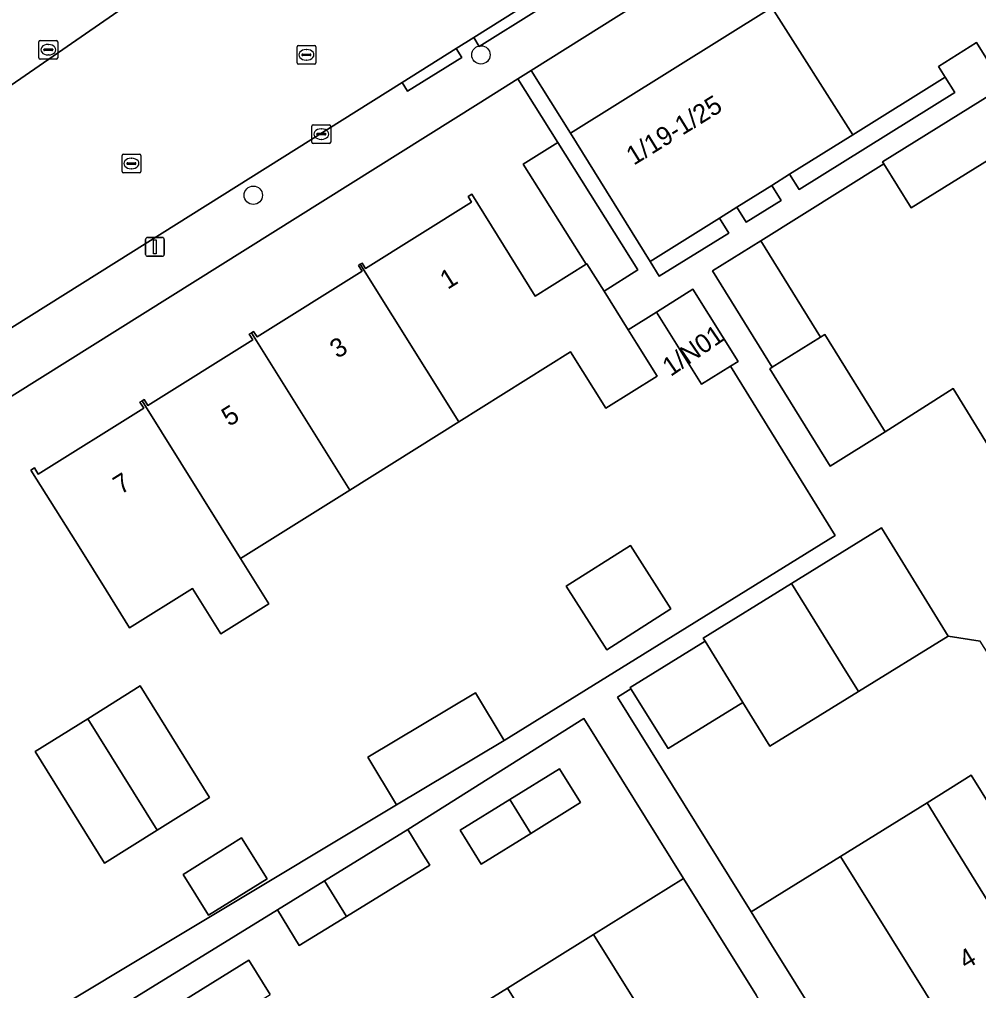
# Model space of a CAD drawing. Extents: x 159279 to 160377, y 384531 to 385888.
# Drawn here: x 159834.9 to 159886, y 385429.8 to 385481.5 of the extents above; entities that cross this region are included whole.
import ezdxf

# ---------------------------------------------------------------- set-up
doc = ezdxf.new("R2010")
doc.units = 0
for name, color, linetype in [('IMGEO_Boom', 7, 'Continuous'), ('IMGEO_Erf', 7, 'Continuous'), ('IMGEO_Kolk', 7, 'Continuous'), ('IMGEO_Lichtmast', 7, 'Continuous'), ('IMGEO_Pand', 7, 'Continuous'), ('IMGEO_Pand_nummerreeks', 7, 'Continuous'), ('IMGEO_Rijbaan_lokaal_open', 7, 'Continuous'), ('IMGEO_Rioolput', 7, 'Continuous'), ('IMGEO_Voetpad_open', 7, 'Continuous')]:
    doc.layers.add(name, color=color, linetype=linetype)

msp = doc.modelspace()

# ---------------------------------------------------------------- linework, layer by layer
at = {"layer": 'IMGEO_Boom'}
for centre in [(159859.504, 385479.656), (159847.37, 385472.176)]:
    msp.add_circle(centre, 0.489, dxfattribs=at)
at = {"layer": 'IMGEO_Erf'}
for points in [[(159880.018, 385485.284), (159880.382, 385484.698), (159882.403, 385485.955), (159881.51, 385487.39), (159888.847, 385491.956), (159894.259, 385483.285), (159897.945, 385485.582), (159896.44, 385488.006), (159894.533, 385491.078), (159892.719, 385489.965), (159889.041, 385495.684), (159862.18, 385478.82), (159864.28, 385475.476), (159875.022, 385482.172)], [(159884.256, 385478.464), (159879.339, 385475.398), (159875.962, 385473.292), (159876.465, 385472.484), (159884.766, 385477.644)], [(159875.512, 385471.892), (159875.011, 385472.699), (159873.146, 385471.536), (159873.646, 385470.732)], [(159872.723, 385470.159), (159872.224, 385470.961), (159868.521, 385468.652), (159869.016, 385467.855)], [(159864.058, 385451.343), (159867.476, 385453.519), (159869.631, 385450.134), (159866.213, 385447.958)], [(159835.742, 385442.533), (159838.543, 385444.279), (159841.343, 385446.025), (159845.045, 385440.084), (159842.254, 385438.344), (159839.444, 385436.592)], [(159858.398, 385438.346), (159861.046, 385439.974), (159863.687, 385441.617), (159864.81, 385439.812), (159862.17, 385438.168), (159859.512, 385436.535)], [(159846.749, 385437.933), (159848.105, 385435.755), (159844.983, 385433.811), (159843.627, 385435.989)]]:
    msp.add_lwpolyline(points, close=True, dxfattribs=at)
for points in [[(159834.38, 385427.314), (159855.008, 385439.684), (159853.483, 385442.227), (159859.211, 385445.664), (159860.737, 385443.121), (159878.399, 385454.042), (159872.813, 385463.075), (159871.26, 385462.105), (159868.867, 385465.952), (159867.356, 385465.008), (159867.807, 385464.287), (159868.9, 385462.539), (159866.16, 385460.826), (159864.283, 385463.827), (159858.322, 385460.1), (159852.511, 385456.467), (159846.687, 385452.825), (159848.198, 385450.398), (159845.64, 385448.798), (159844.123, 385451.222), (159840.773, 385449.127), (159839.522, 385451.127), (159838.17, 385453.29), (159835.519, 385457.529), (159835.707, 385457.647), (159835.911, 385457.32), (159841.527, 385460.832), (159841.331, 385461.145), (159841.442, 385461.215), (159841.555, 385461.285), (159841.749, 385460.975), (159847.346, 385464.474), (159847.156, 385464.778), (159847.27, 385464.849), (159847.385, 385464.921), (159847.57, 385464.624), (159853.168, 385468.124), (159852.974, 385468.435), (159853.072, 385468.496), (159853.171, 385468.558), (159853.354, 385468.265), (159859.011, 385471.802), (159858.822, 385472.103), (159859.016, 385472.225), (159862.404, 385466.805), (159865.122, 385468.504), (159861.766, 385473.839), (159863.601, 385474.993), (159861.476, 385478.378), (159859.363, 385477.052), (159716.755, 385387.736)], [(159889.257, 385475.738), (159882.444, 385471.506), (159880.987, 385473.852), (159874.428, 385469.746), (159877.616, 385464.615), (159877.833, 385464.75), (159881.054, 385459.567), (159884.682, 385461.873), (159886.551, 385458.846)], [(159881.221, 385422.318), (159896.539, 385431.857), (159896.36, 385432.193), (159886.123, 385448.409), (159884.412, 385448.688), (159879.626, 385445.728), (159877.584, 385444.465), (159874.914, 385442.814), (159873.467, 385445.153), (159869.479, 385442.686), (159867.505, 385445.877), (159866.782, 385445.421), (159873.91, 385433.984), (159878.682, 385436.935), (159883.288, 385439.806), (159885.643, 385441.274), (159886.726, 385439.538), (159889.087, 385441.01), (159891.374, 385437.369), (159894.033, 385433.134), (159889.266, 385430.14), (159886.417, 385428.351)], [(159859.434, 385429.005), (159860.917, 385429.929), (159865.516, 385432.792), (159870.306, 385435.774), (159865, 385444.298), (159855.611, 385438.376), (159856.36, 385437.159), (159856.777, 385436.48), (159852.341, 385433.751), (159849.821, 385432.2), (159848.655, 385434.095), (159837.094, 385426.98)], [(159842.643, 385428.623), (159847.135, 385431.42), (159848.279, 385429.583)]]:
    msp.add_lwpolyline(points, dxfattribs=at)
at = {"layer": 'IMGEO_Kolk'}
for p, q in [((159835.941, 385479.503), (159835.941, 385480.355)), ((159836.016, 385480.429), (159836.868, 385480.429)), ((159836.429, 385480.209), (159836.454, 385480.209)), ((159836.942, 385480.355), (159836.942, 385479.503)), ((159836.2, 385479.923), (159836.2, 385479.935)), ((159836.638, 385479.886), (159836.24, 385479.886)), ((159836.243, 385479.972), (159836.641, 385479.972)), ((159836.452, 385479.649), (159836.427, 385479.649)), ((159836.684, 385479.935), (159836.684, 385479.923)), ((159836.868, 385479.429), (159836.016, 385479.429)), ((159850.495, 385475.008), (159850.495, 385475.86)), ((159850.57, 385475.934), (159851.422, 385475.934)), ((159850.983, 385475.714), (159851.008, 385475.714)), ((159851.496, 385475.86), (159851.496, 385475.008)), ((159850.754, 385475.428), (159850.754, 385475.44)), ((159851.192, 385475.391), (159850.794, 385475.391)), ((159850.797, 385475.477), (159851.195, 385475.477)), ((159851.006, 385475.154), (159850.981, 385475.154)), ((159851.238, 385475.44), (159851.238, 385475.428)), ((159851.422, 385474.934), (159850.57, 385474.934))]:
    msp.add_line(p, q, dxfattribs=at)
for points in [[(159835.941, 385479.503), (159835.941, 385480.355)], [(159836.016, 385480.429), (159836.868, 385480.429)], [(159836.942, 385480.355), (159836.942, 385479.503)], [(159836.868, 385479.429), (159836.016, 385479.429)], [(159850.495, 385475.008), (159850.495, 385475.86)], [(159850.57, 385475.934), (159851.422, 385475.934)], [(159851.496, 385475.86), (159851.496, 385475.008)], [(159851.422, 385474.934), (159850.57, 385474.934)]]:
    msp.add_lwpolyline(points, dxfattribs=at)
for centre, radius, start, end in [((159836.018, 385480.353), 0.0765, 91.552, 178.448), ((159836.018, 385480.353), 0.0765, 91.552, 178.448), ((159836.866, 385480.353), 0.0765, 1.552, 88.448), ((159836.866, 385480.353), 0.0765, 1.552, 88.448), ((159836.24, 385479.932), 0.0403, 85.8775, 175.7526), ((159836.237, 385479.922), 0.0366, 178.938, 274.7102), ((159836.641, 385479.929), 0.043, 264.8664, 352.4533), ((159836.645, 385479.934), 0.0386, 1.7309, 96.639), ((159836.018, 385479.505), 0.0765, 181.552, 268.448), ((159836.018, 385479.505), 0.0765, 181.552, 268.448), ((159836.866, 385479.505), 0.0765, 271.552, 358.448), ((159836.866, 385479.505), 0.0765, 271.552, 358.448), ((159850.572, 385475.858), 0.0765, 91.552, 178.448), ((159850.572, 385475.858), 0.0765, 91.552, 178.448), ((159851.42, 385475.858), 0.0765, 1.552, 88.448), ((159851.42, 385475.858), 0.0765, 1.552, 88.448), ((159850.572, 385475.01), 0.0765, 181.552, 268.448), ((159850.572, 385475.01), 0.0765, 181.552, 268.448), ((159850.794, 385475.437), 0.0403, 85.8775, 175.7526), ((159850.791, 385475.427), 0.0366, 178.938, 274.7102), ((159851.195, 385475.434), 0.043, 264.8664, 352.4533), ((159851.199, 385475.439), 0.0386, 1.7309, 96.639), ((159851.42, 385475.01), 0.0765, 271.552, 358.448), ((159851.42, 385475.01), 0.0765, 271.552, 358.448)]:
    msp.add_arc(centre, radius, start, end, dxfattribs=at)
for centre, major_axis, ratio, start_param, end_param in [((159836.428, 385479.929), (-0.387, 0.002), 0.722429, 4.712389, 7.853982), ((159836.453, 385479.929), (-0.39, 0.002), 0.717154, 1.570796, 4.712389), ((159850.982, 385475.434), (-0.387, 0.002), 0.722429, 4.712389, 7.853982), ((159851.007, 385475.434), (-0.39, 0.002), 0.717154, 1.570796, 4.712389)]:
    msp.add_ellipse(centre, major_axis=major_axis, ratio=ratio, start_param=start_param, end_param=end_param, dxfattribs=at)
at = {"layer": 'IMGEO_Lichtmast'}
for p, q in [((159841.629, 385469.023), (159841.629, 385469.823)), ((159841.629, 385469.823), (159841.629, 385469.023)), ((159841.729, 385469.923), (159842.519, 385469.923)), ((159842.519, 385469.923), (159841.729, 385469.923)), ((159842.619, 385469.823), (159842.619, 385469.023)), ((159842.619, 385469.023), (159842.619, 385469.823)), ((159842.519, 385468.923), (159841.729, 385468.923)), ((159841.729, 385468.923), (159842.519, 385468.923))]:
    msp.add_line(p, q, dxfattribs=at)
msp.add_lwpolyline([(159842.049, 385469.798), (159842.199, 385469.798), (159842.199, 385469.048), (159842.049, 385469.048), (159842.049, 385469.798)], dxfattribs=at)
for centre, start, end in [((159841.729, 385469.823), 90, 180), ((159841.729, 385469.823), 90, 180), ((159842.519, 385469.823), 0, 90), ((159842.519, 385469.823), 360, 90), ((159841.729, 385469.023), 180, 270), ((159841.729, 385469.023), 180, 270), ((159842.519, 385469.023), 270, 0), ((159842.519, 385469.023), 270, 0)]:
    msp.add_arc(centre, 0.1, start, end, dxfattribs=at)
at = {"layer": 'IMGEO_Pand'}
for points in [[(159884.256, 385478.464), (159883.897, 385479.041), (159885.925, 385480.306), (159886.919, 385478.71), (159894.259, 385483.285), (159888.847, 385491.956), (159881.51, 385487.39), (159882.403, 385485.955), (159880.382, 385484.698), (159880.018, 385485.284), (159875.022, 385482.172), (159879.339, 385475.398)], [(159875.022, 385482.172), (159864.28, 385475.476), (159868.521, 385468.652), (159872.224, 385470.961), (159873.146, 385471.536), (159875.011, 385472.699), (159875.962, 385473.292), (159879.339, 385475.398)], [(159897.566, 385476.869), (159898.298, 385477.322), (159896.203, 385480.696), (159894.277, 385479.499), (159893.03, 385481.506), (159888.784, 385478.868), (159887.95, 385478.326), (159880.92, 385473.959), (159880.987, 385473.852), (159882.444, 385471.506), (159889.257, 385475.738), (159891.065, 385472.828), (159892.127, 385473.505)], [(159863.601, 385474.993), (159861.766, 385473.839), (159865.122, 385468.504), (159865.157, 385468.526), (159866.073, 385467.061), (159867.876, 385468.195)], [(159859.016, 385472.225), (159858.822, 385472.103), (159859.011, 385471.802), (159853.354, 385468.265), (159853.171, 385468.558), (159853.072, 385468.496), (159858.322, 385460.1), (159864.283, 385463.827), (159866.16, 385460.826), (159868.9, 385462.539), (159867.807, 385464.287), (159867.356, 385465.008), (159866.073, 385467.061), (159865.157, 385468.526), (159865.122, 385468.504), (159862.404, 385466.805)], [(159874.428, 385469.746), (159871.846, 385468.142), (159875.034, 385463.011), (159877.616, 385464.615)], [(159852.511, 385456.467), (159858.322, 385460.1), (159853.072, 385468.496), (159852.974, 385468.435), (159853.168, 385468.124), (159847.57, 385464.624), (159847.385, 385464.921), (159847.27, 385464.849)], [(159870.809, 385467.166), (159868.867, 385465.952), (159871.26, 385462.105), (159872.813, 385463.075), (159873.211, 385463.324)], [(159846.687, 385452.825), (159852.511, 385456.467), (159847.27, 385464.849), (159847.156, 385464.778), (159847.346, 385464.474), (159841.749, 385460.975), (159841.555, 385461.285), (159841.442, 385461.215)], [(159877.616, 385464.615), (159875.034, 385463.011), (159874.9, 385462.928), (159878.121, 385457.745), (159881.054, 385459.567), (159877.833, 385464.75)], [(159841.442, 385461.215), (159841.331, 385461.145), (159841.527, 385460.832), (159835.911, 385457.32), (159835.707, 385457.647), (159835.519, 385457.529), (159838.17, 385453.29), (159839.522, 385451.127), (159840.773, 385449.127), (159844.123, 385451.222), (159845.64, 385448.798), (159848.198, 385450.398), (159846.687, 385452.825)], [(159880.852, 385454.445), (159876.065, 385451.485), (159878.78, 385447.096), (159879.626, 385445.728), (159884.412, 385448.688)], [(159866.213, 385447.958), (159869.631, 385450.134), (159867.476, 385453.519), (159864.058, 385451.343)], [(159876.065, 385451.485), (159871.354, 385448.571), (159871.456, 385448.405), (159873.467, 385445.153), (159874.914, 385442.814), (159877.584, 385444.465), (159879.626, 385445.728), (159878.78, 385447.096)], [(159871.456, 385448.405), (159867.467, 385445.938), (159867.505, 385445.877), (159869.479, 385442.686), (159873.467, 385445.153)], [(159842.254, 385438.344), (159845.045, 385440.084), (159841.343, 385446.025), (159838.543, 385444.279)], [(159859.211, 385445.664), (159853.483, 385442.227), (159855.008, 385439.684), (159860.737, 385443.121)], [(159838.543, 385444.279), (159835.742, 385442.533), (159839.444, 385436.592), (159842.254, 385438.344)], [(159861.046, 385439.974), (159862.17, 385438.168), (159864.81, 385439.812), (159863.687, 385441.617)], [(159886.726, 385439.538), (159885.643, 385441.274), (159883.288, 385439.806), (159884.364, 385438.066), (159889.266, 385430.14), (159894.033, 385433.134), (159891.374, 385437.369), (159889.087, 385441.01)], [(159861.046, 385439.974), (159858.398, 385438.346), (159859.512, 385436.535), (159862.17, 385438.168)], [(159883.288, 385439.806), (159878.682, 385436.935), (159884.993, 385426.793), (159886.721, 385427.871), (159886.417, 385428.351), (159889.266, 385430.14), (159884.364, 385438.066)], [(159856.777, 385436.48), (159856.36, 385437.159), (159855.611, 385438.376), (159851.175, 385435.646), (159852.341, 385433.751)], [(159844.983, 385433.811), (159848.105, 385435.755), (159846.749, 385437.933), (159843.627, 385435.989)], [(159878.682, 385436.935), (159873.91, 385433.984), (159875.003, 385432.231), (159877.596, 385428.073), (159879.549, 385424.939), (159880.241, 385423.83), (159884.993, 385426.793)], [(159852.341, 385433.751), (159851.175, 385435.646), (159848.655, 385434.095), (159849.821, 385432.2)], [(159874.193, 385429.528), (159871.921, 385433.178), (159870.306, 385435.774), (159865.516, 385432.792), (159872.046, 385422.3), (159876.836, 385425.283)], [(159862.536, 385427.334), (159867.458, 385419.443), (159872.046, 385422.3), (159865.516, 385432.792), (159860.917, 385429.929)], [(159842.643, 385428.623), (159843.786, 385426.786), (159848.279, 385429.583), (159847.135, 385431.42)], [(159862.536, 385427.334), (159860.917, 385429.929), (159859.434, 385429.005), (159860.242, 385425.906), (159857.949, 385424.478), (159862.869, 385416.586), (159867.458, 385419.443)]]:
    msp.add_lwpolyline(points, close=True, dxfattribs=at)
at = {"layer": 'IMGEO_Rijbaan_lokaal_open'}
for points in [[(159763.09, 385420.412), (159768.582, 385423.843), (159771.844, 385425.88), (159793.988, 385439.775), (159799.603, 385443.299), (159802.523, 385445.131), (159824.98, 385459.176), (159830.998, 385462.94), (159840.845, 385469.098), (159855.306, 385478.182), (159858.189, 385479.992), (159859.12, 385480.577), (159862.184, 385482.502), (159873.875, 385489.845), (159883.308, 385495.722), (159884.373, 385496.383), (159885.478, 385496.891), (159887.8, 385497.747), (159886.394, 385500), (159884.576, 385502.913)], [(159857.713, 385493.354), (159853.324, 385490.544), (159842.15, 385483.372), (159833.706, 385477.528), (159825.683, 385471.677), (159825.644, 385471.637), (159819.172, 385466.655), (159817.69, 385465.492), (159812.651, 385461.65), (159809.116, 385458.967), (159808.086, 385458.173), (159807.213, 385457.571), (159807.186, 385457.552), (159795.902, 385450.502), (159793.27, 385448.861), (159792.566, 385448.435)], [(159833.706, 385477.528), (159842.15, 385483.372)]]:
    msp.add_lwpolyline(points, dxfattribs=at)
at = {"layer": 'IMGEO_Rioolput'}
for p, q in [((159849.779, 385480.158), (159850.631, 385480.158)), ((159849.704, 385479.232), (159849.704, 385480.084)), ((159849.963, 385479.652), (159849.963, 385479.664)), ((159850.006, 385479.701), (159850.404, 385479.701)), ((159850.192, 385479.938), (159850.217, 385479.938)), ((159850.447, 385479.664), (159850.447, 385479.652)), ((159850.705, 385480.084), (159850.705, 385479.232)), ((159850.631, 385479.158), (159849.779, 385479.158)), ((159850.401, 385479.615), (159850.003, 385479.615)), ((159850.215, 385479.378), (159850.19, 385479.378)), ((159840.375, 385473.439), (159840.375, 385474.291)), ((159840.45, 385474.365), (159841.302, 385474.365)), ((159840.863, 385474.145), (159840.888, 385474.145)), ((159841.376, 385474.291), (159841.376, 385473.439)), ((159840.634, 385473.859), (159840.634, 385473.871)), ((159841.072, 385473.822), (159840.674, 385473.822)), ((159840.677, 385473.908), (159841.075, 385473.908)), ((159840.886, 385473.585), (159840.861, 385473.585)), ((159841.118, 385473.871), (159841.118, 385473.859)), ((159841.302, 385473.365), (159840.45, 385473.365))]:
    msp.add_line(p, q, dxfattribs=at)
for points in [[(159849.779, 385480.158), (159850.631, 385480.158)], [(159849.704, 385479.232), (159849.704, 385480.084)], [(159850.705, 385480.084), (159850.705, 385479.232)], [(159850.631, 385479.158), (159849.779, 385479.158)], [(159840.375, 385473.439), (159840.375, 385474.291)], [(159840.45, 385474.365), (159841.302, 385474.365)], [(159841.376, 385474.291), (159841.376, 385473.439)], [(159841.302, 385473.365), (159840.45, 385473.365)]]:
    msp.add_lwpolyline(points, dxfattribs=at)
for centre, radius, start, end in [((159849.781, 385480.082), 0.0765, 91.552, 178.448), ((159849.781, 385480.082), 0.0765, 91.552, 178.448), ((159850.629, 385480.082), 0.0765, 1.552, 88.448), ((159850.629, 385480.082), 0.0765, 1.552, 88.448), ((159850.003, 385479.661), 0.0403, 85.8775, 175.7526), ((159850, 385479.651), 0.0366, 178.938, 274.7102), ((159850.404, 385479.658), 0.043, 264.8664, 352.4533), ((159850.408, 385479.663), 0.0386, 1.7309, 96.639), ((159849.781, 385479.234), 0.0765, 181.552, 268.448), ((159849.781, 385479.234), 0.0765, 181.552, 268.448), ((159850.629, 385479.234), 0.0765, 271.552, 358.448), ((159850.629, 385479.234), 0.0765, 271.552, 358.448), ((159840.452, 385474.289), 0.0765, 91.552, 178.448), ((159840.452, 385474.289), 0.0765, 91.552, 178.448), ((159841.3, 385474.289), 0.0765, 1.552, 88.448), ((159841.3, 385474.289), 0.0765, 1.552, 88.448), ((159840.452, 385473.441), 0.0765, 181.552, 268.448), ((159840.452, 385473.441), 0.0765, 181.552, 268.448), ((159840.674, 385473.868), 0.0403, 85.8775, 175.7526), ((159840.671, 385473.858), 0.0366, 178.938, 274.7102), ((159841.075, 385473.865), 0.043, 264.8664, 352.4533), ((159841.079, 385473.87), 0.0386, 1.7309, 96.639), ((159841.3, 385473.441), 0.0765, 271.552, 358.448), ((159841.3, 385473.441), 0.0765, 271.552, 358.448)]:
    msp.add_arc(centre, radius, start, end, dxfattribs=at)
for centre, major_axis, ratio, start_param, end_param in [((159850.191, 385479.658), (-0.387, 0.002), 0.722429, 4.712389, 7.853982), ((159850.216, 385479.658), (-0.39, 0.002), 0.717154, 1.570796, 4.712389), ((159840.862, 385473.865), (-0.387, 0.002), 0.722429, 4.712389, 7.853982), ((159840.887, 385473.865), (-0.39, 0.002), 0.717154, 1.570796, 4.712389)]:
    msp.add_ellipse(centre, major_axis=major_axis, ratio=ratio, start_param=start_param, end_param=end_param, dxfattribs=at)
at = {"layer": 'IMGEO_Voetpad_open'}
for points in [[(159859.363, 385477.052), (159861.476, 385478.378), (159862.18, 385478.82), (159889.041, 385495.684), (159887.8, 385497.747), (159885.478, 385496.891), (159884.373, 385496.383), (159883.308, 385495.722), (159873.875, 385489.845), (159862.184, 385482.502), (159862.485, 385482.019), (159859.415, 385480.103), (159859.12, 385480.577), (159858.189, 385479.992), (159858.483, 385479.521), (159855.595, 385477.718), (159855.306, 385478.182), (159840.845, 385469.098), (159830.998, 385462.94)], [(159886.919, 385478.71), (159885.925, 385480.306), (159883.897, 385479.041), (159884.256, 385478.464), (159884.766, 385477.644), (159876.465, 385472.484), (159875.962, 385473.292), (159875.011, 385472.699), (159875.512, 385471.892), (159873.646, 385470.732), (159873.146, 385471.536), (159872.224, 385470.961), (159872.723, 385470.159), (159869.016, 385467.855), (159868.521, 385468.652), (159864.28, 385475.476), (159862.18, 385478.82), (159861.476, 385478.378), (159863.601, 385474.993), (159867.876, 385468.195), (159866.073, 385467.061), (159867.356, 385465.008), (159868.867, 385465.952), (159870.809, 385467.166), (159873.211, 385463.324), (159872.813, 385463.075), (159878.399, 385454.042), (159860.737, 385443.121), (159855.008, 385439.684), (159834.38, 385427.314)], [(159886.551, 385458.846), (159884.682, 385461.873), (159881.054, 385459.567), (159878.121, 385457.745), (159874.9, 385462.928), (159875.034, 385463.011), (159871.846, 385468.142), (159874.428, 385469.746), (159880.987, 385473.852), (159880.92, 385473.959), (159887.95, 385478.326)], [(159711.05, 385384.114), (159716.755, 385387.736), (159859.363, 385477.052)], [(159877.596, 385428.073), (159875.003, 385432.231), (159873.91, 385433.984), (159866.782, 385445.421), (159867.505, 385445.877), (159867.467, 385445.938), (159871.456, 385448.405), (159871.354, 385448.571), (159876.065, 385451.485), (159880.852, 385454.445), (159884.412, 385448.688), (159886.123, 385448.409)], [(159837.094, 385426.98), (159848.655, 385434.095), (159851.175, 385435.646), (159855.611, 385438.376), (159865, 385444.298), (159870.306, 385435.774), (159871.921, 385433.178), (159874.193, 385429.528)]]:
    msp.add_lwpolyline(points, dxfattribs=at)
for points in [[(159859.12, 385480.577), (159859.415, 385480.103), (159862.485, 385482.019), (159862.184, 385482.502)], [(159855.306, 385478.182), (159855.595, 385477.718), (159858.483, 385479.521), (159858.189, 385479.992)]]:
    msp.add_lwpolyline(points, close=True, dxfattribs=at)

# ---------------------------------------------------------------- texts
at = {"layer": 'IMGEO_Pand_nummerreeks'}
for s, rotation, p in [('1/19-1/25', 31.7132, (159867.653, 385473.744)), ('1', 32.0856, (159857.729, 385467.127)), ('1/N01', 34.5092, (159869.621, 385462.485)), ('3', 32.0847, (159851.857, 385463.446)), ('5', 32.0847, (159846.082, 385459.826)), ('7', 32.0847, (159840.307, 385456.205)), ('4', 30.8055, (159885.365, 385430.9))]:
    msp.add_text(s, height=1, rotation=rotation, dxfattribs=at).set_placement(p)

doc.saveas('drawing.dxf')
